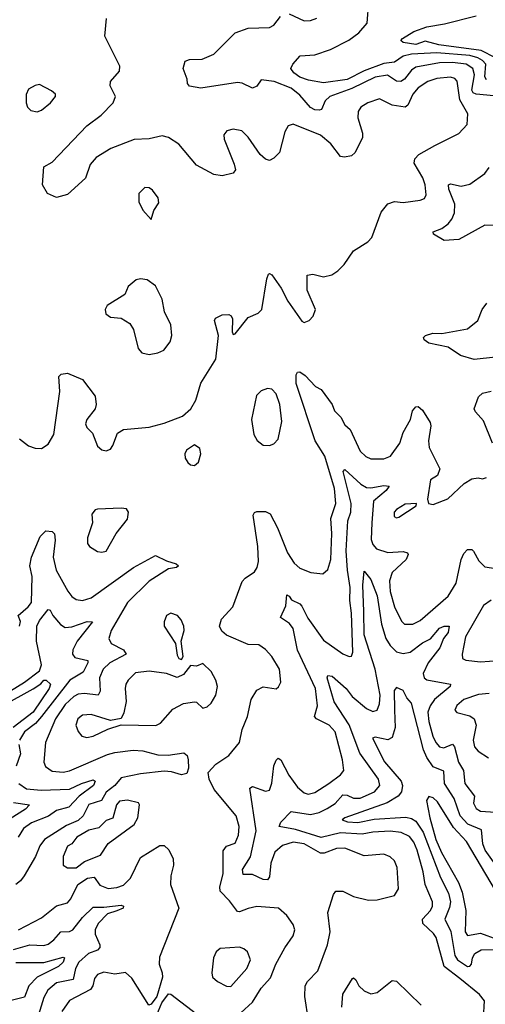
# Model space of a CAD drawing. Extents: x 1603745 to 1745082, y 385868 to 533966.
# Tile 559 of 646: x 1624503 to 1626667, y 514979 to 519552. Entities that reach past the tile are written whole.
import ezdxf

# ---------------------------------------------------------------- set-up
doc = ezdxf.new("R2010")
doc.units = 0

msp = doc.modelspace()

# ---------------------------------------------------------------- linework, layer by layer
at = {"layer": '0CON20XD'}
for points in [[(1626672.5, 519272.5), (1626665.5, 519285.5), (1626670.2, 519345), (1626655, 519362.7), (1626632.6, 519375), (1626595, 519385.9), (1626442.2, 519397.8), (1626325, 519391.5), (1626285, 519382.5), (1626245, 519354.3), (1626195, 519348.9), (1626104.4, 519314.4), (1626025, 519273.7), (1625915, 519258.4), (1625845, 519270), (1625805, 519284.3), (1625778.1, 519305), (1625764, 519325), (1625772, 519345), (1625806.6, 519383.4), (1625875, 519388.8), (1625947.4, 519412.6), (1626032.8, 519457.2), (1626078.9, 519491.1), (1626118, 519535), (1626125.5, 519634.5)], [(1624503.1, 517605), (1624545, 517573.1), (1624575, 517561.9), (1624605, 517560.8), (1624635, 517580), (1624662.1, 517625), (1624690.6, 517825), (1624685.8, 517894.2), (1624696.7, 517905), (1624725, 517910), (1624795, 517881.2), (1624853.9, 517803.9), (1624858.8, 517765), (1624853.8, 517745), (1624815.7, 517695), (1624808.6, 517675), (1624815, 517658), (1624841.3, 517631.3), (1624865, 517571.2), (1624885, 517554), (1624905, 517548.8), (1624925, 517556.7), (1624935.8, 517574.2), (1624958, 517632), (1624985, 517648), (1625105, 517660), (1625175, 517677.5), (1625259.7, 517710.3), (1625298.8, 517745), (1625321.2, 517785), (1625345, 517863.3), (1625414.2, 517975), (1625427.5, 518085), (1625408.8, 518155), (1625413.3, 518165), (1625445, 518181.4), (1625475, 518182.5), (1625486.9, 518176.9), (1625493, 518163), (1625491.4, 518101.4), (1625495, 518090), (1625505, 518092.5), (1625565, 518168.6), (1625611.3, 518188.7), (1625628, 518205), (1625651.7, 518348.3), (1625660, 518370), (1625665, 518373.3), (1625675, 518366.2), (1625719.1, 518305), (1625749.6, 518245), (1625815, 518150.8), (1625825.9, 518145.9), (1625849.2, 518155), (1625868, 518175), (1625878, 518205), (1625838.6, 518295), (1625840, 518365), (1625865, 518370), (1625915, 518356.9), (1625953.3, 518366.7), (1625981.9, 518385), (1626011.1, 518415), (1626055, 518478.6), (1626120.6, 518519.4), (1626140.6, 518539.4), (1626182.9, 518657.1), (1626215, 518696.9), (1626245, 518707.1), (1626285, 518703.1), (1626365, 518712.9), (1626385, 518721.9), (1626392.5, 518737.5), (1626388, 518785), (1626377, 518817), (1626336.4, 518885), (1626339.1, 518905), (1626358.9, 518925), (1626432, 518968), (1626545, 519022.5), (1626583.1, 519065), (1626585.5, 519115), (1626548.9, 519178.9), (1626536.6, 519266.6), (1626525, 519278.2), (1626505, 519285.3), (1626441.4, 519278.6), (1626399.5, 519265), (1626355, 519235.3), (1626330, 519205), (1626306.9, 519155), (1626295, 519146.1), (1626235, 519154.6), (1626175, 519184.5), (1626122, 519165), (1626089.2, 519145), (1626075.8, 519125), (1626074.4, 519095.6), (1626096.5, 519025), (1626097.3, 519005), (1626061.9, 518935), (1626045, 518920), (1626012.7, 518912.7), (1625995, 518916.7), (1625949.2, 518975), (1625901.1, 519015), (1625774.3, 519065.7), (1625751.7, 519058.3), (1625735, 519031.2), (1625710.6, 518935), (1625685, 518908.6), (1625665, 518897.5), (1625645, 518904.2), (1625620.8, 518925), (1625565, 519006.2), (1625535.5, 519035.5), (1625495, 519042.5), (1625466.7, 519035), (1625452.7, 519017.3), (1625453.2, 518996.8), (1625499.4, 518880.6), (1625505.6, 518854.4), (1625495, 518838.8), (1625445, 518826.2), (1625405, 518833.1), (1625325, 518875.7), (1625243.1, 518973.1), (1625195, 519004.6), (1625165, 519011.8), (1625105, 518997.8), (1625035, 518995.3), (1624926.2, 518953.8), (1624858.3, 518911.7), (1624830.5, 518879.5), (1624808.8, 518815), (1624725, 518740), (1624675, 518726), (1624632.5, 518745), (1624610, 518785), (1624615, 518867.5), (1624655, 518889.5), (1624815, 519058.8), (1624881.4, 519108.6), (1624938.1, 519165), (1624948.5, 519195), (1624924.3, 519245), (1624925.6, 519264.4), (1624967.5, 519312.5), (1624968.6, 519335), (1624899.4, 519475), (1624907.2, 519557.2)], [(1626707.5, 519197.5), (1626624.8, 519205.2), (1626611.4, 519211.4), (1626605.1, 519225), (1626616.6, 519295), (1626609.8, 519325), (1626579.1, 519345), (1626515, 519353.3), (1626455, 519351.6), (1626345, 519330.5), (1626323.5, 519316.5), (1626291.4, 519275), (1626275, 519264), (1626255, 519266.6), (1626213.2, 519293.2), (1626155, 519284.5), (1626047.5, 519232.5), (1625944.6, 519195), (1625923.6, 519175), (1625905.8, 519134.2), (1625895, 519130.9), (1625875, 519132.6), (1625855, 519143.3), (1625805, 519201.6), (1625765, 519233.4), (1625685.3, 519264.7), (1625625, 519272.2), (1625605, 519243.1), (1625585, 519233.2), (1625536.8, 519256.8), (1625515, 519259.2), (1625345, 519232.9), (1625292.7, 519242.7), (1625283.8, 519255), (1625282.2, 519275), (1625263.1, 519325), (1625271.7, 519358.3), (1625292.7, 519367.3), (1625352, 519368), (1625405, 519392), (1625505, 519491.1), (1625565, 519512.7), (1625665, 519515.4), (1625684.1, 519525.9), (1625715, 519565.8)], [(1625755, 519578.1), (1625825, 519546), (1625855, 519548), (1625885, 519558.8)], [(1626715, 519375.1), (1626647.9, 519407.9), (1626451.4, 519435), (1626388.4, 519451.6), (1626345, 519436.6), (1626285.8, 519445), (1626274.2, 519455), (1626282.9, 519465), (1626335, 519496.7), (1626395, 519518.8), (1626477.7, 519532.2), (1626625, 519569.1)], [(1624585, 519123.3), (1624605, 519131.2), (1624646, 519165), (1624670, 519195), (1624670, 519205), (1624651.7, 519221.7), (1624595, 519250), (1624575, 519246.7), (1624545, 519228.8), (1624533.9, 519203.9), (1624533.3, 519165), (1624540, 519145), (1624555, 519130), (1624585, 519123.3)], [(1626754, 518596), (1626665, 518598), (1626545, 518530.2), (1626476.5, 518526.5), (1626426.7, 518555), (1626425, 518566), (1626465, 518581.9), (1626495, 518603.8), (1626511.9, 518625), (1626524.7, 518655), (1626525.3, 518694.7), (1626497.2, 518765), (1626495.7, 518785), (1626505, 518790), (1626555, 518779), (1626595, 518788.1), (1626665, 518837.1), (1626685.3, 518865)], [(1625115, 518623.3), (1625126.7, 518665), (1625149.3, 518700.7), (1625146.2, 518725), (1625120.5, 518760.5), (1625105, 518770), (1625085, 518772.5), (1625056.7, 518745), (1625057.5, 518705), (1625075, 518666.7), (1625115, 518623.3)], [(1625105, 517997.1), (1625145, 518004.3), (1625173.7, 518016.3), (1625201.9, 518055), (1625210, 518085), (1625205.5, 518135), (1625176.7, 518195), (1625165, 518253.8), (1625134.2, 518315), (1625095, 518344), (1625065, 518348), (1625045, 518343.8), (1625007.7, 518312.3), (1624992.5, 518275), (1624910, 518225), (1624901.2, 518205), (1624903.3, 518185), (1624925, 518170), (1624975, 518166.2), (1625015, 518140.8), (1625032.2, 518112.2), (1625054.5, 518025), (1625070.8, 518005), (1625105, 517997.1)], [(1626715, 517984.4), (1626615, 517973.2), (1626552, 517992), (1626495, 518030.5), (1626405, 518050), (1626382.5, 518065), (1626380, 518075), (1626390, 518085), (1626424.1, 518095.9), (1626465, 518094.2), (1626585, 518116.5), (1626631.9, 518155), (1626652.7, 518205), (1626675, 518235.7)], [(1625531.2, 514938.8), (1625585, 514989.6), (1625625, 515054.5), (1625668.8, 515101.2), (1625693.8, 515165), (1625735, 515242), (1625775, 515296.7), (1625781.4, 515325), (1625775, 515350), (1625745, 515391.2), (1625706.2, 515425), (1625605, 515432.8), (1625565, 515424.7), (1625525, 515408), (1625515, 515409.6), (1625479, 515459), (1625434.4, 515504.4), (1625433.2, 515525), (1625448.9, 515585), (1625448.8, 515691.2), (1625465, 515713.5), (1625505, 515727.1), (1625520.9, 515765), (1625522.9, 515805), (1625509.3, 515855), (1625407.1, 515977.1), (1625384.5, 516025), (1625380, 516055), (1625414.2, 516095), (1625475.9, 516134.1), (1625525.5, 516194.5), (1625536.7, 516255), (1625562.5, 516315), (1625578.9, 516395), (1625605, 516437.5), (1625635, 516453.1), (1625695, 516444), (1625706.6, 516453.4), (1625716.7, 516475), (1625711.2, 516535), (1625675.5, 516595), (1625645, 516627.1), (1625615, 516648.6), (1625565, 516650), (1625465, 516692.7), (1625442.4, 516712.4), (1625432.5, 516735), (1625441.7, 516768.3), (1625494.6, 516825), (1625538, 516942), (1625551.4, 516958.6), (1625595, 516987.5), (1625607.5, 517007.5), (1625612.9, 517035), (1625610.7, 517105), (1625588.8, 517251.2), (1625595, 517263.3), (1625605, 517267.5), (1625645, 517266.9), (1625666.8, 517256.8), (1625701.9, 517191.9), (1625748, 517075), (1625778.3, 517028.3), (1625805, 517003.8), (1625855.7, 516984.3), (1625912.3, 516977.7), (1625935, 516998.8), (1625949.2, 517045), (1625954.7, 517165), (1625949.2, 517235), (1625972.3, 517305), (1625966, 517375), (1625920.9, 517525), (1625875.9, 517595.9), (1625788.5, 517861.5), (1625787.5, 517902.5), (1625795, 517914.3), (1625805, 517915.7), (1625829.4, 517899.4), (1625877.7, 517847.7), (1625905, 517834.4), (1625955, 517764.6), (1625966.7, 517735), (1625995.4, 517705.4), (1626015, 517669.5), (1626038.5, 517648.5), (1626085, 517547.5), (1626112.6, 517522.6), (1626135, 517512.7), (1626195, 517511.8), (1626226.5, 517525), (1626270.4, 517585), (1626286.2, 517635), (1626319.6, 517695), (1626329.4, 517735), (1626345, 517754), (1626355, 517756), (1626375, 517738), (1626411.5, 517681.5), (1626414.6, 517665), (1626403.5, 517596.5), (1626406.5, 517565), (1626455.6, 517465), (1626444.5, 517435.5), (1626411.9, 517415), (1626399.2, 517325), (1626403.3, 517305), (1626425, 517300), (1626493.2, 517326.8), (1626568.3, 517398.3), (1626605, 517420), (1626634.1, 517424.1), (1626655, 517418.8), (1626672.5, 517425)], [(1625665, 517574), (1625685, 517582), (1625705, 517603.3), (1625721.9, 517685), (1625711.9, 517765), (1625695, 517813.3), (1625675.7, 517835.7), (1625655, 517838.8), (1625625, 517828), (1625603.2, 517806.8), (1625580.8, 517695), (1625592, 517625), (1625607.7, 517597.7), (1625635, 517576.2), (1625665, 517574)], [(1626700, 517585), (1626659.1, 517689.1), (1626621.2, 517731.2), (1626616.2, 517745), (1626635, 517800), (1626655, 517817.5), (1626695, 517826.2)], [(1625315, 517482), (1625335, 517496.7), (1625345.8, 517535), (1625340.5, 517560.5), (1625315, 517576.7), (1625278.3, 517551.7), (1625271.2, 517535), (1625272.5, 517515), (1625284, 517495), (1625297.5, 517485), (1625315, 517482)], [(1625845.4, 514904.6), (1625828, 515015), (1625830, 515065), (1625841.1, 515085), (1625889.6, 515135), (1625934.1, 515255), (1625946.1, 515315), (1625935.5, 515405), (1625961.1, 515488.9), (1625972.5, 515505), (1626005, 515504.3), (1626055, 515480), (1626125, 515462), (1626165, 515464.2), (1626245, 515484.2), (1626264.2, 515515), (1626257.1, 515615), (1626245.3, 515645.3), (1626225, 515663.3), (1626195, 515676.5), (1626105, 515668.2), (1626015, 515704.7), (1625975, 515701.9), (1625918.7, 515681.3), (1625900.6, 515680.6), (1625825, 515724.8), (1625775, 515731.6), (1625725, 515716.3), (1625689.4, 515685), (1625670.2, 515635), (1625665, 515571.2), (1625655, 515557.3), (1625635, 515559.1), (1625585, 515581.6), (1625542.6, 515582.6), (1625538.2, 515605), (1625576.5, 515663.5), (1625601.6, 515785), (1625572.2, 515982.2), (1625585, 515990.5), (1625645, 515968.5), (1625665, 515974.2), (1625674.7, 516005.3), (1625683.9, 516086.1), (1625695, 516112.5), (1625705, 516121.4), (1625717.3, 516115), (1625753.4, 516043.4), (1625795, 515986.9), (1625825, 515960.7), (1625844.7, 515954.7), (1625875, 515963.1), (1625939.5, 516005), (1625994.7, 516045.3), (1626009.5, 516065), (1626004.1, 516115), (1625969.1, 516245), (1625941.8, 516275), (1625882.2, 516305), (1625873.2, 516315), (1625887.4, 516365), (1625877.5, 516445), (1625794, 516624), (1625774.1, 516725), (1625757.7, 516747.7), (1625716.2, 516775), (1625740.2, 516829.8), (1625745, 516880), (1625755.8, 516874.2), (1625767.1, 516857.1), (1625805, 516839.6), (1625815, 516828.5), (1625841.9, 516771.9), (1625915, 516670.4), (1626005, 516606.9), (1626035, 516594.3), (1626045, 516596.2), (1626051.1, 516615), (1626045.2, 516795), (1626037.7, 516855), (1626039.7, 516915), (1626026.7, 516995), (1626021.3, 517085), (1626028, 517225), (1626041.8, 517265), (1626043.5, 517305), (1626006.4, 517453.6), (1626015, 517462.5), (1626088.2, 517395), (1626115, 517379.8), (1626135, 517378), (1626195, 517388.9), (1626221.2, 517385), (1626206.4, 517365), (1626147.3, 517315), (1626140.1, 517215), (1626137.1, 517137.1), (1626145.3, 517115), (1626162.1, 517095), (1626215, 517076.8), (1626285, 517082.2), (1626305, 517075.5), (1626308.5, 517068.5), (1626298.8, 517045), (1626233.9, 516985), (1626221.4, 516945), (1626225, 516896.2), (1626245, 516824.2), (1626278.3, 516758.3), (1626292.5, 516745), (1626330, 516745), (1626365, 516761.5), (1626495, 516874.6), (1626531.9, 516935), (1626555.2, 517044.8), (1626567.5, 517072.5), (1626585, 517090.8), (1626605, 517090.8), (1626613.1, 517083.1), (1626637.7, 517037.8), (1626665, 517011.2), (1626766.7, 516995)], [(1626255, 517238), (1626265, 517242), (1626346.1, 517293.9), (1626347.5, 517305), (1626295, 517302), (1626255, 517277.1), (1626244.4, 517265), (1626244.2, 517245), (1626255, 517238)], [(1624885, 517078), (1624905, 517084), (1624951.2, 517165), (1625005, 517232.5), (1625009.2, 517265), (1624999.5, 517279.5), (1624975, 517283.8), (1624865, 517278.6), (1624854, 517275), (1624839.2, 517255), (1624841.4, 517215), (1624818, 517145), (1624818.3, 517118.3), (1624827.5, 517105), (1624865, 517081.2), (1624885, 517078)], [(1624502.7, 516735), (1624506.4, 516756.4), (1624496.7, 516785), (1624543.3, 516825), (1624557.5, 516845), (1624561.8, 516965), (1624550, 517015), (1624558.9, 517055), (1624598.7, 517151.3), (1624625, 517178), (1624654.5, 517174.5), (1624665, 517163.8), (1624668.1, 517135), (1624659.3, 517055), (1624673, 516995), (1624727.2, 516897.2), (1624745, 516873.3), (1624765, 516859.1), (1624795, 516854.6), (1624835, 516866.1), (1625031.9, 517008.1), (1625135, 517062.9), (1625185, 517037.8), (1625231.2, 517025), (1625241.2, 517015), (1625231.7, 517008.3), (1625195, 517001.1), (1625105.4, 516944.6), (1625004.6, 516845.4), (1624927.7, 516715), (1624918.2, 516678.2), (1624928.6, 516655), (1624985, 516624.7), (1624998.9, 516605), (1624922.5, 516565), (1624890.6, 516535), (1624874.3, 516495), (1624876.6, 516433.4), (1624867.8, 516415), (1624805, 516421.9), (1624775, 516419.1), (1624755, 516408.7), (1624715, 516371.4), (1624670, 516305), (1624622.9, 516195), (1624615, 516103.3), (1624623.6, 516083.6), (1624655, 516061.6), (1624705, 516057.5), (1624735, 516062.6), (1624911.1, 516138.9), (1624945, 516149), (1625031, 516159), (1625075, 516155.7), (1625145, 516138.1), (1625193.2, 516136.8), (1625266.9, 516146.9), (1625281.4, 516135), (1625286.8, 516115), (1625287.7, 516075), (1625279.7, 516050.3), (1625255.7, 516044.3), (1625208.9, 516058.9), (1625175, 516061.8), (1625065, 516049), (1624975, 516030.2), (1624945, 515995.7), (1624905.5, 515964.5), (1624884, 515926), (1624825, 515907.6), (1624797.7, 515855), (1624775, 515831.9), (1624721.2, 515808.8), (1624617.9, 515745), (1624596.2, 515715), (1624577.2, 515665), (1624523.5, 515575), (1624507.4, 515552.6), (1624485, 515535.7)], [(1626102.8, 516802.8), (1626098.1, 516925), (1626105, 516990), (1626135, 516952), (1626165.4, 516875.4), (1626185.2, 516745), (1626205, 516678.5), (1626225, 516645.3), (1626255, 516616.5), (1626285, 516608.4), (1626317.8, 516615), (1626375, 516657.5), (1626413.1, 516676.9), (1626455, 516725.3), (1626475.5, 516735.5), (1626498.8, 516735), (1626494, 516705), (1626472.8, 516677.2), (1626456.7, 516635), (1626401, 516565), (1626377.8, 516515), (1626383.6, 516495), (1626396.2, 516486.2), (1626505.6, 516465), (1626503.3, 516455), (1626430.7, 516395), (1626411, 516365), (1626400.6, 516335), (1626405, 516292.5), (1626423.7, 516225), (1626436.9, 516195), (1626455, 516174), (1626475, 516170.6), (1626515, 516187.3), (1626524.2, 516175), (1626543.3, 516103.3), (1626565.3, 516065), (1626572.6, 516005), (1626616.5, 515945), (1626612.8, 515912.8), (1626625, 515887.9), (1626645, 515876.5), (1626715, 515871.4)], [(1626695, 516855.8), (1626659.3, 516830.7), (1626576, 516685), (1626559.4, 516605), (1626561.2, 516585), (1626576.9, 516576.9), (1626645, 516570), (1626728.6, 516575)], [(1624271.4, 516318.6), (1624525, 516474.6), (1624595, 516527.4), (1624604, 516555), (1624581.6, 516665), (1624583.7, 516735), (1624595, 516761.5), (1624635, 516812.5), (1624645, 516810), (1624657.3, 516785), (1624693.2, 516743.2), (1624715, 516728.7), (1624745, 516731.4), (1624817, 516757), (1624841.2, 516755), (1624770, 516665), (1624751, 516625), (1624749.4, 516605), (1624759.2, 516589.2), (1624819.6, 516575), (1624820, 516565), (1624798.1, 516521.9), (1624735.6, 516484.4), (1624605, 516315.2), (1624577.5, 516282.5), (1624526.2, 516245), (1624502, 516205)], [(1625255, 516580), (1625262.5, 516595), (1625253.8, 516665), (1625267.8, 516715), (1625266.9, 516735), (1625254, 516765), (1625236.2, 516785), (1625205, 516796), (1625185.8, 516784.2), (1625174, 516755), (1625174.2, 516735), (1625226.7, 516655), (1625235, 516600), (1625242.5, 516585), (1625255, 516580)], [(1626659.1, 514915), (1626662.9, 514995), (1626640, 515025), (1626549, 515099), (1626476.1, 515155), (1626438.8, 515288.8), (1626427.1, 515307.1), (1626376.7, 515355), (1626374.8, 515375), (1626412.4, 515415), (1626421.2, 515435), (1626421.1, 515455), (1626388, 515535), (1626378.3, 515595), (1626350, 515695), (1626335, 515731.8), (1626315, 515758.8), (1626277, 515777), (1626225, 515783.2), (1626145, 515778.5), (1626095, 515768.7), (1625995, 515774.9), (1625905, 515753), (1625785, 515791.5), (1625709.2, 515805), (1625717.5, 515825), (1625765, 515874.7), (1625855, 515861), (1625895, 515870.2), (1625932, 515888), (1625968.9, 515911.1), (1626005, 515952.4), (1626025, 515950.4), (1626055, 515936.4), (1626085, 515937), (1626152.9, 515965), (1626177.8, 515995), (1626171.1, 516025), (1626084, 516145), (1626035, 516276.5), (1625965, 516384.4), (1625932.2, 516495), (1625935, 516505.5), (1625955, 516503.5), (1626020.3, 516445), (1626048.9, 516408.9), (1626115, 516353.1), (1626145, 516339.1), (1626165, 516345.7), (1626176.2, 516375), (1626178.7, 516415), (1626156, 516535), (1626105, 516694.3), (1626102.8, 516802.8)], [(1624815, 516217.8), (1624845, 516223.8), (1624913.1, 516256.9), (1624975, 516276.7), (1625136, 516274), (1625157.1, 516285), (1625215, 516350), (1625264.5, 516375.5), (1625315, 516384), (1625325, 516382), (1625353.9, 516353.9), (1625375, 516360), (1625392.9, 516377.1), (1625415, 516414.2), (1625423.1, 516455), (1625414.6, 516485), (1625392.7, 516525), (1625355, 516561.9), (1625325, 516550), (1625297.5, 516552.5), (1625265, 516511.2), (1625235, 516496.2), (1625185, 516516), (1625105, 516526.2), (1625041.8, 516518.2), (1625006.7, 516485), (1624996.5, 516465), (1624992.9, 516445), (1624998.2, 516385), (1624987.9, 516332.1), (1624975, 516306.2), (1624925, 516296.9), (1624835, 516324.6), (1624795, 516322.1), (1624772.9, 516305), (1624764.6, 516275), (1624775, 516245.8), (1624792.5, 516225), (1624815, 516217.8)], [(1624423.4, 516365), (1624566.4, 516443.6), (1624602.3, 516467.7), (1624615, 516484.2), (1624626.2, 516485), (1624646.2, 516466.2), (1624640.4, 516445), (1624565.7, 516335), (1624472.9, 516265)], [(1626705, 515640.8), (1626666, 515695), (1626655.2, 515725), (1626649.1, 515789.1), (1626585.6, 515815.6), (1626550.2, 515855), (1626522.5, 515935), (1626478.4, 516005), (1626475, 516061.1), (1626425, 516082.4), (1626394.9, 516124.9), (1626380.3, 516160.3), (1626325, 516377.1), (1626302.6, 516402.6), (1626285, 516435.8), (1626255, 516450.8), (1626244.2, 516435.8), (1626245.7, 516345.7)], [(1626685, 516421.8), (1626635, 516417.1), (1626567.1, 516395), (1626535, 516366.9), (1626526, 516345), (1626534.5, 516334.5), (1626595, 516318.2), (1626615.6, 516305), (1626624.6, 516275), (1626610.7, 516205), (1626617.1, 516175), (1626634.3, 516154.3), (1626682.9, 516122.9)], [(1626245.7, 516345.7), (1626247.9, 516265), (1626235, 516218.5), (1626215, 516207.5), (1626155, 516220.4), (1626143.6, 516215), (1626198.8, 516105), (1626276, 516015), (1626282.7, 515995), (1626278, 515965), (1626262.2, 515945), (1626211.8, 515915), (1626015, 515845.3), (1626002.5, 515835), (1626026.5, 515826.5), (1626075, 515823.2), (1626150.9, 515839.1), (1626297.4, 515847.4), (1626325, 515841.4), (1626345, 515828.8), (1626379.1, 515779.1), (1626458.6, 515568.6), (1626495.6, 515495), (1626505.2, 515455), (1626501.6, 515428.4), (1626479.8, 515375), (1626507, 515317), (1626526.1, 515206.1), (1626538.2, 515185), (1626585, 515155.3), (1626595, 515155.4), (1626602.5, 515165), (1626607.6, 515195), (1626618.2, 515215), (1626648.5, 515231.5), (1626775, 515232.8)], [(1624499, 516185), (1624507.4, 516142.6), (1624486.3, 516085)], [(1624498.9, 516005), (1624535, 515980), (1624603, 515973), (1624735, 515978.1), (1624790.9, 516005), (1624845, 516021.5), (1624854.4, 516015), (1624846.4, 515995), (1624779.5, 515945), (1624731.1, 515895), (1624675, 515878.3), (1624637, 515853), (1624558.5, 515821.5), (1624521.3, 515795), (1624495.7, 515755)], [(1624725, 515612.5), (1624765, 515613.3), (1624805, 515641.6), (1624878.8, 515671.2), (1624913.8, 515726.2), (1625035.2, 515814.8), (1625052.3, 515845), (1625059.5, 515905), (1625055.7, 515915), (1625005, 515927.1), (1624967.8, 515922.2), (1624953.8, 515905), (1624936, 515844), (1624905, 515832.7), (1624871.2, 515798.8), (1624825, 515788.1), (1624769.1, 515755), (1624745.2, 515724.8), (1624725, 515712.7), (1624704.8, 515665.2), (1624704.6, 515625), (1624725, 515612.5)], [(1626715, 515507.1), (1626580.2, 515735), (1626520, 515800), (1626445, 515918.9), (1626425, 515937.7), (1626405, 515944.2), (1626394.4, 515925), (1626408.9, 515845), (1626436.7, 515745), (1626463.6, 515683.6), (1626543, 515545), (1626560.3, 515500.3), (1626577.5, 515415), (1626574.4, 515315), (1626585, 515298.8), (1626645, 515309.5), (1626721.4, 515281.4)], [(1624475, 515915.6), (1624548.8, 515905), (1624530.4, 515885), (1624459.6, 515840.4)], [(1624498.5, 515325), (1624605, 515380), (1624675, 515436), (1624725, 515450.5), (1624741.7, 515468.3), (1624773.5, 515535), (1624817.8, 515565), (1624849.7, 515569.7), (1624875, 515532.3), (1624915, 515517.1), (1624955, 515521.2), (1624985, 515532.8), (1625018.2, 515565), (1625065, 515660.6), (1625155, 515716.7), (1625175, 515717.1), (1625197, 515697), (1625216.2, 515655), (1625218.2, 515625), (1625206.1, 515575), (1625204.5, 515535), (1625243.6, 515425), (1625152.6, 515197.4), (1625151.8, 515165), (1625166, 515125), (1625166.6, 515105), (1625141.3, 515015), (1625115, 514979.2), (1625103.8, 514975), (1625025, 515100), (1624995, 515126), (1624945, 515118.5), (1624895, 515128.9), (1624865, 515116.9), (1624851.5, 515098.5), (1624844, 515065), (1624832.3, 515047.7), (1624735, 514996.1), (1624698.7, 514945)], [(1624475, 515233.5), (1624550.8, 515255), (1624615, 515251.8), (1624635, 515257.7), (1624662.1, 515277.9), (1624695, 515315.4), (1624735, 515316.8), (1624750.9, 515325), (1624795, 515382.9), (1624845, 515430.9), (1624895, 515429.6), (1624975, 515439.1), (1624986, 515435), (1624983.8, 515425), (1624955, 515413.4), (1624910.7, 515399.3), (1624867.9, 515355), (1624854.8, 515325.2), (1624854.8, 515305.2), (1624875, 515255.6), (1624875, 515242.2), (1624865, 515231), (1624823.5, 515215), (1624778, 515175), (1624762.7, 515145), (1624752, 515095), (1624675, 515078.9), (1624633.4, 515045), (1624615, 515010), (1624585, 514909.6)], [(1625485, 515061.2), (1625559.6, 515145), (1625575.4, 515185), (1625562, 515222), (1625545, 515237.1), (1625525, 515244.3), (1625435, 515237.5), (1625417, 515223), (1625404.4, 515195.6), (1625395.8, 515125), (1625400, 515105), (1625423.3, 515085), (1625465, 515064), (1625485, 515061.2)], [(1624485, 515172.8), (1624615, 515172.6), (1624705, 515198.2), (1624711.1, 515195), (1624705.2, 515175), (1624683.1, 515155), (1624585, 515104.4), (1624545.2, 515065), (1624525, 515011.6), (1624445, 514992.7)], [(1626000.9, 514965), (1626004.6, 515025.4), (1626050.7, 515099.3), (1626055, 515102.5), (1626065, 515092.5), (1626079.2, 515065), (1626105, 515041.9), (1626135, 515026.9), (1626165, 515034.3), (1626235, 515089.4), (1626255, 515086.7), (1626368.6, 514975)], [(1625140.3, 514930.3), (1625164.2, 514985.8), (1625195, 515026.9), (1625205, 515025.7), (1625325.7, 514935)]]:
    msp.add_lwpolyline(points, dxfattribs=at)

doc.saveas('drawing.dxf')
